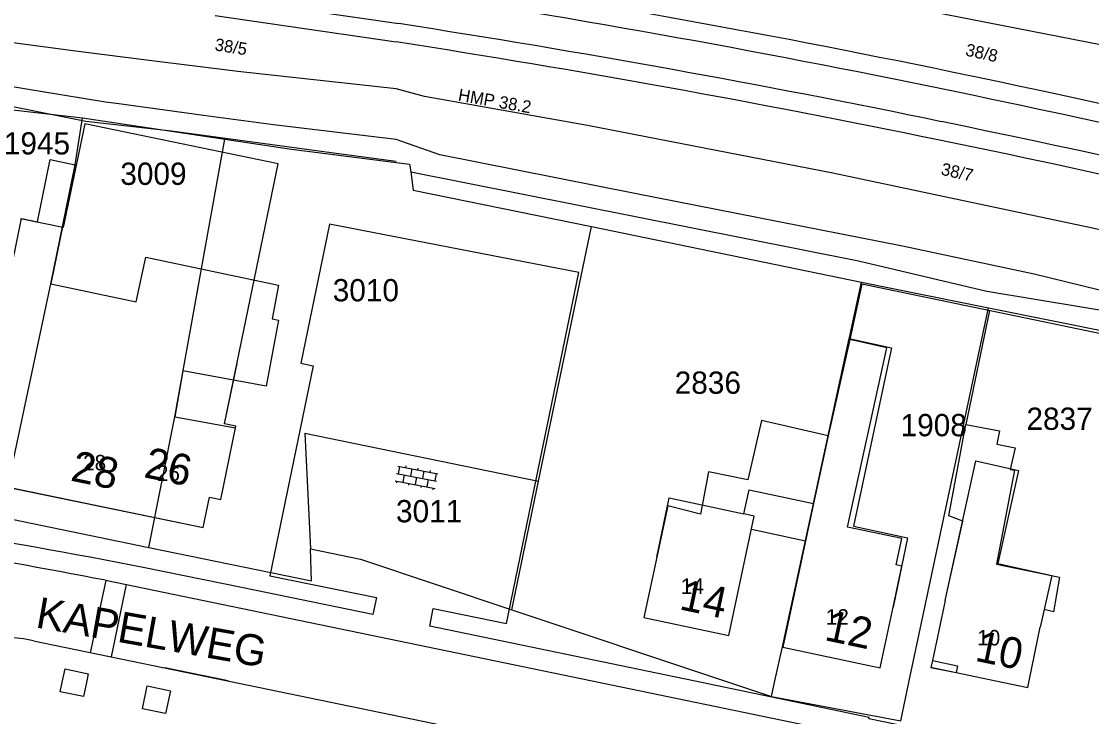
# Model space of a CAD drawing. Extents: x 148816 to 151297, y 399515 to 402500.
# Drawn here: x 149469.7 to 149556.2, y 399997.1 to 400053.3 of the extents above; entities that cross this region are included whole.
import ezdxf

# ---------------------------------------------------------------- set-up
doc = ezdxf.new("R2010")
doc.units = 0
for name, color, linetype in [('B01 Hoofdgebouw  [D] Norm', 7, 'Continuous'), ('B01 Hoofdgebouw  [T] Norm', 7, 'Continuous'), ('B01 hoofgebouw', 7, 'Continuous'), ('B02 Bijgebouw  [T] Norm', 7, 'Continuous'), ('G01 perceelsgrens', 7, 'Continuous'), ('Q01 Spoorrail  [D] Norm', 7, 'Continuous'), ('S02 Open verharding  Norm', 7, 'Continuous'), ('T04 Haag heg  [D] Gem', 7, 'Continuous'), ('T09 Insteek water  [T] Norm', 7, 'Continuous'), ('V00 Kant verharding algemeen  [T] Norm', 7, 'Continuous'), ('V00 Kant verharding algemeen secundair  [T] Gem', 7, 'Continuous'), ('Z01 perceelnummer', 7, 'Continuous'), ('Z02 huisnummer', 7, 'Continuous'), ('Z02 Huisnummer  [Tekst] Norm', 7, 'Continuous'), ('Z06 straatnaam', 7, 'Continuous'), ('Z19 Overige Tekst  [Tekst] Gem', 7, 'Continuous')]:
    doc.layers.add(name, color=color, linetype=linetype)

msp = doc.modelspace()

# ---------------------------------------------------------------- linework, layer by layer
at = {"layer": 'B01 Hoofdgebouw  [D] Norm'}
msp.add_line((149534.923, 400019.818), (149533.73, 400014.34), dxfattribs=at)
for points in [[(149540.16, 400005.96), (149540.866, 400009.28), (149540.412, 400009.397), (149540.859, 400011.51), (149536.484, 400012.426), (149539.665, 400026.915), (149536.664, 400027.61), (149534.923, 400019.818), (149529.53, 400021.059), (149528.411, 400016.246), (149525.257, 400016.89), (149524.587, 400013.478), (149521.958, 400014.146), (149521.07, 400010.01)], [(149544.36, 400006.51), (149545.782, 400012.911), (149544.662, 400013.337), (149546.023, 400020.72), (149548.744, 400020.227), (149548.546, 400019.132), (149550.022, 400018.835), (149549.623, 400017.104), (149549.954, 400017.029), (149548.518, 400009.442), (149553.605, 400008.377), (149553.111, 400005.577), (149552.368, 400005.78), (149552.05, 400004.34)]]:
    msp.add_lwpolyline(points, dxfattribs=at)
at = {"layer": 'B01 Hoofdgebouw  [T] Norm'}
for p, q in [((149528.11, 400013.51), (149528.52, 400015.45)), ((149528.52, 400015.45), (149533.73, 400014.34)), ((149533.73, 400014.34), (149531.25, 400002.73)), ((149526.88, 400003.66), (149528.94, 400013.33)), ((149528.94, 400013.33), (149528.11, 400013.51)), ((149521.07, 400010.01), (149520.02, 400005.12)), ((149544.36, 400006.51), (149543.33, 400001.64)), ((149539.12, 400001.07), (149540.16, 400005.96)), ((149520.02, 400005.12), (149526.88, 400003.66)), ((149551.145, 400000), (149552.05, 400004.34)), ((149531.25, 400002.73), (149539.12, 400001.07)), ((149543.33, 400001.64), (149545.37, 400001.21)), ((149545.37, 400001.21), (149545.26, 400000.67)), ((149545.26, 400000.67), (149548.46, 400000)), ((149548.46, 400000), (149551.03, 399999.46)), ((149551.03, 399999.46), (149551.14, 400000))]:
    msp.add_line(p, q, dxfattribs=at)
msp.add_lwpolyline([(149462.3, 400016.97), (149484.425, 400012.411), (149484.93, 400014.86), (149485.851, 400014.67), (149487.07, 400020.586), (149486.149, 400020.776), (149490.484, 400041.814), (149474.852, 400045.035), (149473.122, 400036.641), (149469.665, 400037.353)], dxfattribs=at)
at = {"layer": 'B01 hoofgebouw'}
for points in [[(149463.31, 400021.871), (149463.99, 400025.33), (149464.36, 400025.25), (149465.11, 400028.87), (149467.77, 400028.32), (149468.47, 400031.69), (149468.58, 400031.67), (149469.75, 400037.37), (149471.03, 400037.11), (149472.06, 400042.14), (149474.09, 400041.72), (149472.11, 400032.11), (149479.02, 400030.65), (149479.78, 400034.26), (149490.5, 400031.99)], [(149490.5, 400031.99), (149489.99, 400029.26), (149490.5, 400029.16), (149489.5, 400023.83), (149482.79, 400025.06), (149482.12, 400021.36), (149487.043, 400020.457)], [(149533.73, 400014.341), (149536.61, 400027.67), (149540.03, 400026.94), (149536.96, 400012.5), (149541.31, 400011.58)], [(149487.043, 400020.457), (149487.07, 400020.586), (149486.149, 400020.776), (149487.158, 400025.673)], [(149463.31, 400021.871), (149462.3, 400016.971), (149484.425, 400012.411)], [(149484.425, 400012.411), (149484.93, 400014.86), (149485.851, 400014.67), (149487.043, 400020.457)], [(149544.36, 400006.511), (149546.83, 400017.78), (149550.28, 400017.02), (149548.63, 400009.49), (149552.98, 400008.53)], [(149521.07, 400010.011), (149520.02, 400005.121), (149526.88, 400003.661), (149528.94, 400013.331), (149528.11, 400013.511), (149528.52, 400015.451), (149533.73, 400014.341), (149531.25, 400002.731), (149539.12, 400001.071), (149540.16, 400005.961)], [(149521.07, 400010.011), (149522.079, 400014.795), (149528.11, 400013.511)], [(149528.712, 400012.261), (149533.074, 400011.332)], [(149541.31, 400011.58), (149540.16, 400005.961)], [(149552.98, 400008.53), (149552.05, 400004.341)], [(149544.36, 400006.511), (149543.33, 400001.641), (149545.37, 400001.211), (149545.26, 400000.671), (149548.457, 400000)], [(149551.143, 400000), (149552.05, 400004.341)], [(149543.33, 400001.641), (149543.22, 400001.101), (149545.26, 400000.671)], [(149548.457, 400000), (149551.03, 399999.46), (149551.143, 400000)]]:
    msp.add_lwpolyline(points, dxfattribs=at)
at = {"layer": 'B02 Bijgebouw  [T] Norm'}
for p, q in [((149543.33, 400001.64), (149543.22, 400001.1)), ((149543.22, 400001.1), (149545.26, 400000.67))]:
    msp.add_line(p, q, dxfattribs=at)
at = {"layer": 'G01 perceelsgrens'}
for points in [[(149466.9, 400046.4), (149474.67, 400045.51)], [(149468.65, 400015.71), (149472.11, 400032.11), (149474.09, 400041.72), (149474.67, 400045.51)], [(149474.67, 400045.51), (149486.182, 400043.792)], [(149480.023, 400010.794), (149482.12, 400021.36), (149486.182, 400043.792)], [(149486.182, 400043.792), (149491.56, 400042.99)], [(149491.56, 400042.99), (149501.1, 400041.77), (149501.19, 400041.145)], [(149501.19, 400041.145), (149501.4, 400039.68), (149515.781, 400036.724)], [(149501.19, 400041.145), (149537.356, 400033.966), (149547.718, 400031.518), (149559.282, 400029.587), (149570.835, 400027.359), (149578.92, 400025.467), (149588.175, 400023.166), (149603.441, 400018.929), (149626.107, 400012.266), (149626.962, 400015.794), (149640.811, 400011.27), (149662.269, 400003.906), (149672.952, 400000)], [(149511.517, 400016.156), (149515.781, 400036.724)], [(149515.781, 400036.724), (149537.6, 400032.24)], [(149530.617, 400000), (149531.22, 400002.77), (149537.6, 400032.24)], [(149537.6, 400032.24), (149547.87, 400030.16)], [(149541.455, 400000), (149547.87, 400030.16)], [(149547.87, 400030.16), (149563.144, 400027.097)], [(149492.639, 400020.038), (149493.08, 400010.67)], [(149492.639, 400020.038), (149511.517, 400016.156)], [(149509.36, 400005.751), (149511.517, 400016.156)], [(149468.17, 400013.24), (149480.023, 400010.794)], [(149480.023, 400010.794), (149493.17, 400008.08), (149493.08, 400010.67)], [(149493.08, 400010.67), (149497.14, 400009.84), (149509.36, 400005.751)], [(149509.36, 400005.751), (149526.545, 400000)], [(149526.545, 400000), (149530.34, 399998.73)], [(149530.34, 399998.73), (149530.617, 400000)], [(149540.77, 399996.78), (149541.455, 400000)], [(149530.34, 399998.73), (149540.77, 399996.78)]]:
    msp.add_lwpolyline(points, dxfattribs=at)
at = {"layer": 'Q01 Spoorrail  [D] Norm'}
for p, q in [((149485.596, 400055.264), (149500.216, 400053.135)), ((149485.38, 400053.78), (149500, 400051.651))]:
    msp.add_line(p, q, dxfattribs=at)
for centre, radius, start, end in [((149363.972, 399173.839), 893.886, 78.321619, 81.379194), ((149363.972, 399173.839), 892.386, 78.321619, 81.379194), ((149363.972, 399173.839), 889.789, 78.321619, 81.191358), ((149363.972, 399173.839), 888.289, 78.321619, 81.191361), ((149365.779, 399180.187), 887.303, 70.588125, 78.352931), ((149365.779, 399180.187), 885.803, 70.588125, 78.352931), ((149377.627, 399228.625), 833.377, 70.246469, 78.478792), ((149377.627, 399228.625), 831.877, 70.246469, 78.478792)]:
    msp.add_arc(centre, radius, start, end, dxfattribs=at)
at = {"layer": 'S02 Open verharding  Norm'}
for p, q in [((149500.033, 400016.775), (149503.273, 400016.147)), ((149500.147, 400017.364), (149503.387, 400016.737)), ((149500.295, 400017.335), (149500.181, 400016.746)), ((149500.786, 400017.24), (149500.814, 400017.387)), ((149501.276, 400017.145), (149501.162, 400016.556)), ((149501.767, 400017.05), (149501.796, 400017.197)), ((149502.258, 400016.955), (149502.144, 400016.366)), ((149502.749, 400016.86), (149502.778, 400017.007)), ((149503.24, 400016.765), (149503.126, 400016.176)), ((149499.919, 400016.186), (149503.159, 400015.558)), ((149500.067, 400016.157), (149500.038, 400016.01)), ((149500.672, 400016.651), (149500.558, 400016.062)), ((149501.048, 400015.967), (149501.02, 400015.82)), ((149501.653, 400016.461), (149501.539, 400015.872)), ((149502.521, 400015.682), (149502.635, 400016.271)), ((149502.03, 400015.777), (149502.002, 400015.63)), ((149503.012, 400015.587), (149502.983, 400015.44))]:
    msp.add_line(p, q, dxfattribs=at)
at = {"layer": 'T04 Haag heg  [D] Gem'}
for p, q in [((149495.368, 400042.63), (149500, 400042.029)), ((149547.944, 400029.933), (149546.023, 400020.72))]:
    msp.add_line(p, q, dxfattribs=at)
for points in [[(149466.726, 400046.888), (149474.95, 400045.239), (149481.859, 400044.462), (149495.368, 400042.63)], [(149565.51, 400026.27), (149537.635, 400032.083), (149536.664, 400027.61)]]:
    msp.add_lwpolyline(points, dxfattribs=at)
at = {"layer": 'T09 Insteek water  [T] Norm'}
for p, q in [((149521.916, 400058.309), (149565.231, 400049.825)), ((149502.297, 400047.245), (149500, 400047.875)), ((149515.48, 400044.892), (149502.297, 400047.245)), ((149535.285, 400041.058), (149515.48, 400044.892)), ((149503.536, 400042.538), (149500, 400043.758)), ((149519.284, 400039.4), (149503.536, 400042.538)), ((149540.929, 400035.157), (149519.284, 400039.4))]:
    msp.add_line(p, q, dxfattribs=at)
for points in [[(149500, 400047.875), (149487.226, 400049.261), (149480.065, 400050.141), (149474.326, 400050.886), (149465.565, 400052.03), (149458.455, 400053.012), (149455.077, 400053.412), (149445.554, 400054.561), (149438.747, 400055.261), (149429.908, 400056.151), (149424.701, 400056.639), (149412.173, 400056.991), (149405.262, 400057.311), (149398.274, 400057.504), (149390.83, 400057.852), (149382.265, 400057.978), (149373.116, 400058.056), (149366.203, 400057.995), (149355.477, 400057.98), (149354.028, 400057.938), (149351.135, 400057.735)], [(149500, 400043.758), (149490.096, 400044.948), (149484.459, 400045.718), (149477.603, 400046.647), (149476.536, 400046.781), (149471.281, 400047.65), (149464.984, 400048.703), (149457.698, 400049.991), (149455.717, 400050.231)], [(149678.972, 399999.899), (149675.595, 400001.136), (149667.113, 400004.217), (149657.717, 400007.55), (149650.15, 400010.251), (149641.517, 400012.926), (149631.462, 400016.029), (149622.092, 400018.803), (149613.738, 400021.301), (149603.099, 400024.479), (149594.162, 400027.052), (149588.881, 400028.463), (149577.379, 400031.463), (149562.933, 400035.092), (149556.255, 400036.603), (149535.285, 400041.058), (149535.285, 400041.058)], [(149672.45, 399999.813), (149665.111, 400002.337), (149659.068, 400004.458), (149651.297, 400007.032), (149645.533, 400008.975), (149639.109, 400010.943), (149631.035, 400013.314), (149625.17, 400014.877), (149616.334, 400017.146), (149606.407, 400019.59), (149596.912, 400021.755), (149590.895, 400023.09), (149586.731, 400024.022), (149576.423, 400026.668), (149565.734, 400029.415), (149551.566, 400032.892), (149540.929, 400035.157), (149540.929, 400035.157)]]:
    msp.add_lwpolyline(points, dxfattribs=at)
at = {"layer": 'V00 Kant verharding algemeen  [T] Norm'}
msp.add_line((149486.435, 400000), (149481.33, 400001.06), dxfattribs=at)
for points in [[(149502.727, 400004.431), (149502.992, 400005.847), (149508.923, 400004.655), (149514.769, 400033.028), (149494.633, 400036.926), (149492.316, 400025.683), (149493.296, 400025.481), (149489.798, 400008.5), (149498.421, 400006.757), (149498.116, 400005.363)], [(149498.116, 400005.363), (149487.509, 400007.559), (149479.71, 400009.13)], [(149476.519, 400008.136), (149515.838, 400000)], [(149524.031, 400000), (149502.727, 400004.431)], [(149470.705, 400003.237), (149486.379, 400000)], [(149473.065, 400000), (149473.271, 400000.985), (149475.139, 400000.588), (149475.017, 400000)], [(149472.882, 399999.122), (149473.065, 400000)], [(149475.017, 400000), (149474.754, 399998.735), (149472.882, 399999.122)], [(149479.518, 399997.744), (149479.907, 399999.607), (149481.775, 399999.21), (149481.39, 399997.357), (149479.518, 399997.744)], [(149486.379, 400000), (149546.615, 399987.56), (149548.164, 399985.236), (149571.782, 399980.22), (149574.303, 399981.816), (149618.845, 399972.518)], [(149515.838, 400000), (149560.211, 399990.818), (149562.8, 399992.488), (149582.113, 399988.553), (149583.873, 399985.934), (149622.51, 399977.884)], [(149556.179, 399993.246), (149538.187, 399996.937), (149538.215, 399997.05), (149524.031, 400000)]]:
    msp.add_lwpolyline(points, dxfattribs=at)
for centre, radius, start, end in [((149411.411, 399387.051), 685.231, 76.407564, 82.260567), ((149411.389, 399672.231), 343.757, 78.53615, 84.55228), ((149389.183, 399561.153), 455.436, 78.94424, 80.83483), ((149467.844, 399990.667), 12.891, 77.17567, 133.61794)]:
    msp.add_arc(centre, radius, start, end, dxfattribs=at)
at = {"layer": 'V00 Kant verharding algemeen secundair  [T] Gem'}
for points in [[(149475.332, 400002.279), (149476.572, 400008.125)], [(149478.214, 400007.785), (149476.981, 400001.955)]]:
    msp.add_lwpolyline(points, dxfattribs=at)

# ---------------------------------------------------------------- texts
at = {"layer": 'Z01 perceelnummer'}
for s, p in [('1945', (149468.318, 400042.557)), ('3009', (149477.727, 400040.098)), ('3010', (149494.887, 400030.685)), ('2836', (149522.514, 400023.213)), ('2837', (149550.93, 400020.296)), ('1908', (149540.763, 400019.78)), ('3011', (149500, 400012.824))]:
    msp.add_text(s, height=1.8, dxfattribs=at).set_placement(p)
at = {"layer": 'Z02 huisnummer'}
for s, rotation, p in [('28', 348.3416, (149473.634, 400016.206)), ('26', 348.3416, (149479.551, 400016.479)), ('14', 347.99329, (149522.809, 400005.805)), ('12', 348.11724, (149534.532, 400003.314)), ('10', 348.1733, (149546.695, 400001.646))]:
    msp.add_text(s, height=2.5, rotation=rotation, dxfattribs=at).set_placement(p)
at = {"layer": 'Z02 Huisnummer  [Tekst] Norm'}
for s, p in [('28', (149474.723, 400017.023)), ('26', (149480.687, 400016.172)), ('14', (149523.01, 400007.04)), ('12', (149534.725, 400004.55)), ('10', (149546.955, 400002.87))]:
    msp.add_text(s, height=1.25, dxfattribs=at).set_placement(p)
at = {"layer": 'Z06 straatnaam'}
msp.add_text('KAPELWEG', height=2.5, rotation=349.98207, dxfattribs=at).set_placement((149470.811, 400004.341))
at = {"layer": 'Z19 Overige Tekst  [Tekst] Gem'}
for s, rotation, p in [('38/5', 350.90316, (149485.31, 400050.98)), ('38/8', 347.67254, (149545.945, 400050.565)), ('HMP 38.2', 350.01442, (149504.965, 400046.91)), ('38/7', 347.42644, (149543.97, 400040.93))]:
    msp.add_text(s, height=1, rotation=rotation, dxfattribs=at).set_placement(p)

doc.saveas('drawing.dxf')
